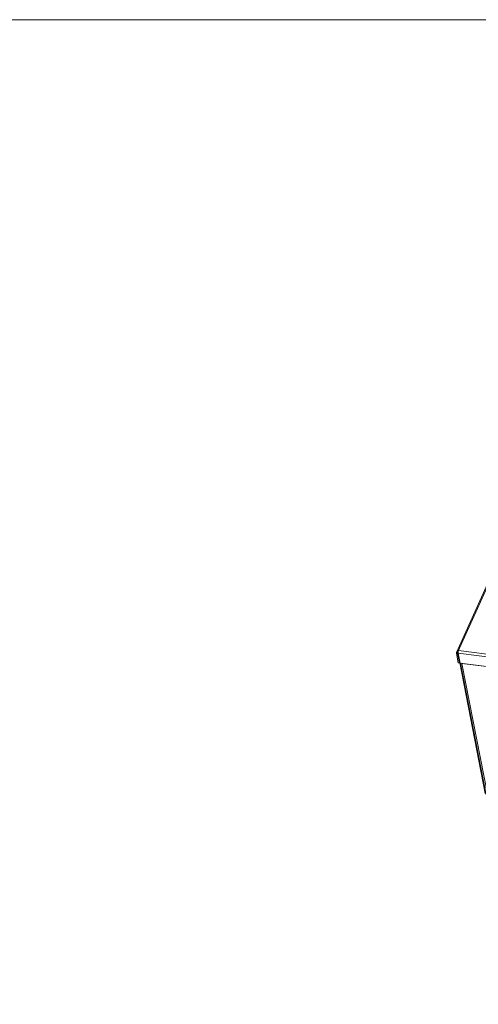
# Model space of a CAD drawing. Header units: millimetres. Extents: x -473 to 23648, y -382 to 1866.
# Tile 563 of 607: x 20031 to 20443, y 980 to 1866. Entities that reach past the tile are written whole.
import ezdxf

# ---------------------------------------------------------------- set-up
doc = ezdxf.new("R2010")
doc.units = ezdxf.units.MM
doc.header["$LTSCALE"] = 80
doc.layers.get('0').update_dxf_attribs({"linetype": 'CONTINUOUS'})

msp = doc.modelspace()

# ---------------------------------------------------------------- linework, layer by layer
at = {"linetype": 'Continuous', "lineweight": 0}
for p, q in [((20423.645, 1296.93), (20614.154, 1719.468)), ((20615.464, 1719.998), (20424.955, 1297.46)), ((20423.595, 1296.426), (20425.327, 1287.535)), ((20423.595, 1296.426), (20424.724, 1296.289)), ((20424.782, 1296.418), (20424.724, 1296.289)), ((20424.724, 1296.289), (20426.457, 1287.398)), ((20424.949, 1296.587), (20425.124, 1296.593)), ((20424.955, 1297.46), (20425.124, 1296.593)), ((20425.155, 1296.661), (20425.124, 1296.593)), ((20425.143, 1296.79), (20425.178, 1297.44)), ((20425.195, 1296.232), (20425.143, 1296.79)), ((20425.178, 1297.44), (20425.296, 1298.082)), ((20425.195, 1296.232), (20727.865, 1259.467)), ((20426.927, 1287.341), (20425.195, 1296.232)), ((20425.296, 1298.082), (20425.477, 1298.619)), ((20425.477, 1298.619), (20728.148, 1261.854)), ((20425.327, 1287.535), (20426.457, 1287.398)), ((20426.457, 1287.398), (20426.745, 1288.037)), ((20426.609, 1287.735), (20449.534, 1170.097)), ((20470.171, 1282.088), (20426.927, 1287.341)), ((20450.515, 1168.85), (20427.436, 1287.279)), ((20427.948, 1287.326), (20428.621, 1287.135)), ((20428.621, 1287.135), (20451.851, 1167.935)), ((20450.738, 1284.449), (20428.621, 1287.135))]:
    msp.add_line(p, q, dxfattribs=at)
at = {"lineweight": 0}
msp.add_lwpolyline([(18923.131, 1866.215), (23639.453, 1866.215), (23639.453, -382.445), (18923.131, -382.445)], close=True, dxfattribs=at)
at = {"linetype": 'Continuous', "lineweight": 0}
for points in [[(20423.595, 1296.426), (20423.625, 1296.881), (20423.645, 1296.929)], [(20423.645, 1296.929), (20423.894, 1297.238), (20424.361, 1297.441), (20424.955, 1297.46)], [(20424.724, 1296.289), (20424.733, 1296.423), (20424.739, 1296.437)], [(20424.739, 1296.437), (20424.812, 1296.528), (20424.949, 1296.587)]]:
    msp.add_lwpolyline(points, dxfattribs=at)

doc.saveas('drawing.dxf')
